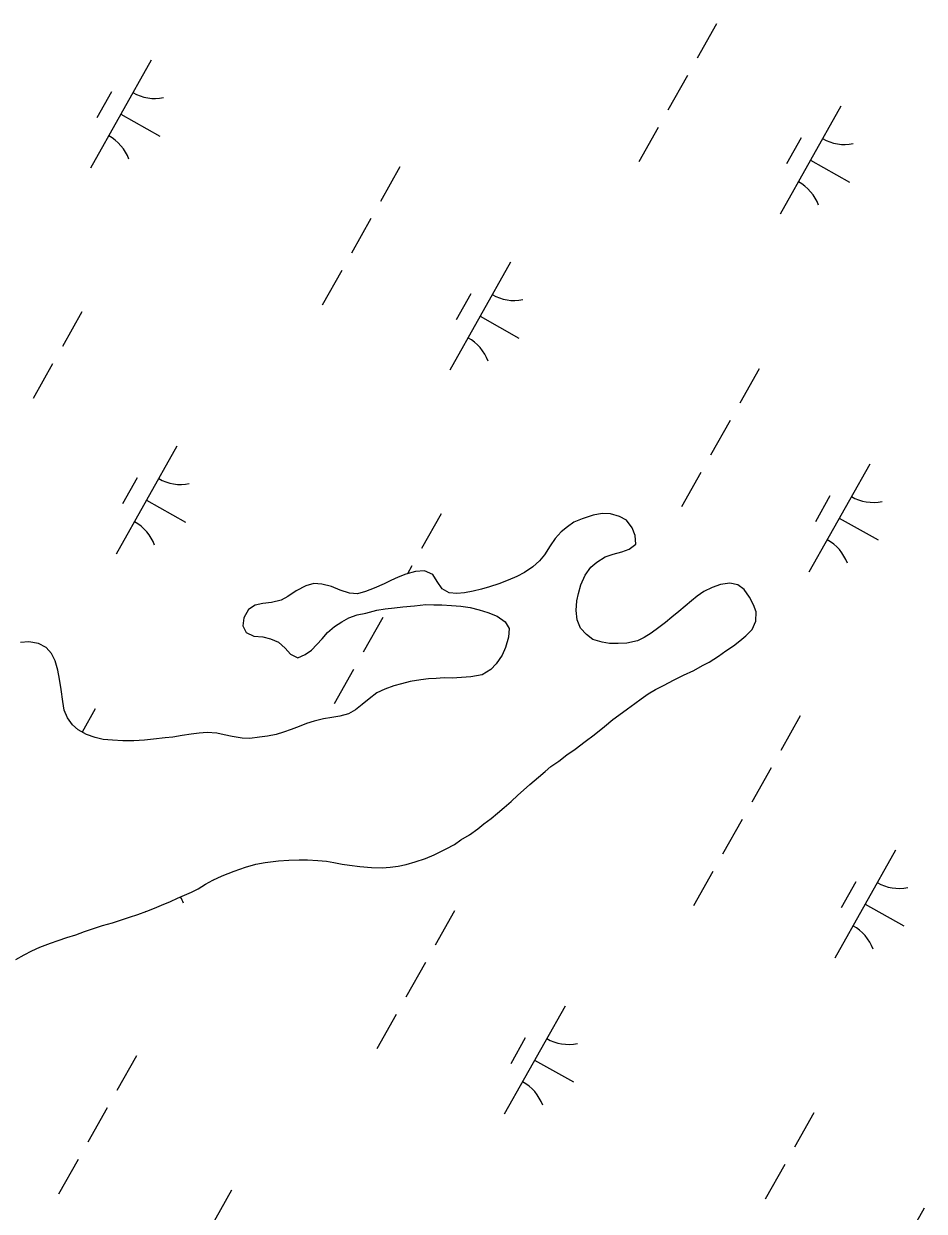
# Model space of a CAD drawing. Extents: x 3913936 to 3933962, y 195330 to 217741.
# Drawn here: x 3920293.2 to 3920656.7, y 203897.9 to 204377.2 of the extents above; entities that cross this region are included whole.
import ezdxf

# ---------------------------------------------------------------- set-up
doc = ezdxf.new("R2010")
doc.units = 0
doc.layers.add('V-WETL-SWMP', color=7, linetype='Continuous')

msp = doc.modelspace()

# ---------------------------------------------------------------- linework, layer by layer
at = {"layer": 'V-WETL-SWMP'}
for p, q in [((3920572.84, 204377.24), (3920564.99, 204363.29)), ((3920344.64, 204362.51), (3920320.13, 204318.93)), ((3920561.07, 204356.31), (3920553.23, 204342.37)), ((3920328.6, 204349.73), (3920322.72, 204339.27)), ((3920332.39, 204340.72), (3920348.08, 204331.9)), ((3920623, 204343.96), (3920598.5, 204300.38)), ((3920549.31, 204335.39), (3920541.47, 204321.45)), ((3920606.97, 204331.18), (3920601.09, 204320.72)), ((3920610.75, 204322.17), (3920626.44, 204313.35)), ((3920445.06, 204319.49), (3920437.22, 204305.54)), ((3920433.3, 204298.57), (3920425.46, 204284.62)), ((3920489.63, 204281), (3920465.13, 204237.42)), ((3920421.54, 204277.65), (3920413.7, 204263.7)), ((3920473.6, 204268.22), (3920467.72, 204257.76)), ((3920316.62, 204260.91), (3920308.78, 204246.96)), ((3920477.38, 204259.21), (3920493.07, 204250.39)), ((3920304.86, 204239.99), (3920297.02, 204226.04)), ((3920590.06, 204237.98), (3920582.22, 204224.03)), ((3920578.29, 204217.06), (3920570.45, 204203.11)), ((3920355.03, 204206.71), (3920330.53, 204163.13)), ((3920634.63, 204199.49), (3920610.13, 204155.91)), ((3920338.99, 204193.93), (3920333.11, 204183.47)), ((3920566.53, 204196.14), (3920558.69, 204182.19)), ((3920342.78, 204184.92), (3920358.47, 204176.1)), ((3920618.6, 204186.71), (3920612.72, 204176.25)), ((3920461.62, 204179.4), (3920453.78, 204165.45)), ((3920518.6, 204177.46), (3920515.25, 204176.01)), ((3920522.98, 204178.92), (3920518.6, 204177.46)), ((3920526.72, 204179.61), (3920522.98, 204178.92)), ((3920529.96, 204179.38), (3920526.72, 204179.61)), ((3920533.72, 204178.38), (3920529.96, 204179.38)), ((3920536.45, 204176.85), (3920533.72, 204178.38)), ((3920622.38, 204177.7), (3920638.07, 204168.88)), ((3920512.68, 204174.17), (3920510.11, 204172.21)), ((3920515.25, 204176.01), (3920512.68, 204174.17)), ((3920538.8, 204173.77), (3920536.45, 204176.85)), ((3920540, 204170.68), (3920538.8, 204173.77)), ((3920507.68, 204169.47), (3920505.64, 204166.48)), ((3920510.11, 204172.21), (3920507.68, 204169.47)), ((3920540.29, 204167.19), (3920540, 204170.68)), ((3920505.64, 204166.48), (3920503.35, 204162.83)), ((3920527.92, 204162.03), (3920531.15, 204163.1)), ((3920531.15, 204163.1), (3920534.63, 204164.03)), ((3920534.63, 204164.03), (3920537.59, 204165.22)), ((3920537.59, 204165.22), (3920540.29, 204167.19)), ((3920449.86, 204158.48), (3920448.04, 204155.24)), ((3920501.43, 204160.49), (3920498.74, 204158.01)), ((3920503.35, 204162.83), (3920501.43, 204160.49)), ((3920522.14, 204157.84), (3920524.45, 204159.93)), ((3920524.45, 204159.93), (3920527.92, 204162.03)), ((3920444.34, 204153.88), (3920441.38, 204152.56)), ((3920447.43, 204155.07), (3920444.34, 204153.88)), ((3920451.3, 204156.14), (3920447.43, 204155.07)), ((3920454.92, 204156.43), (3920451.3, 204156.14)), ((3920458.29, 204154.91), (3920454.92, 204156.43)), ((3920460.13, 204152.09), (3920458.29, 204154.91)), ((3920492.18, 204154.07), (3920488.7, 204152.61)), ((3920495.27, 204155.78), (3920492.18, 204154.07)), ((3920498.74, 204158.01), (3920495.27, 204155.78)), ((3920518.07, 204150.82), (3920519.85, 204154.71)), ((3920519.85, 204154.71), (3920522.14, 204157.84)), ((3920407, 204150.43), (3920403.14, 204148.32)), ((3920410.35, 204151.36), (3920407, 204150.43)), ((3920413.46, 204151), (3920410.35, 204151.36)), ((3920417.48, 204150.13), (3920413.46, 204151)), ((3920420.85, 204148.61), (3920417.48, 204150.13)), ((3920434.68, 204149.39), (3920431.2, 204148.07)), ((3920438.67, 204151.24), (3920434.68, 204149.39)), ((3920441.38, 204152.56), (3920438.67, 204151.24)), ((3920462.1, 204149.13), (3920460.13, 204152.09)), ((3920464.96, 204147.48), (3920462.1, 204149.13)), ((3920478, 204149.02), (3920474.65, 204148.21)), ((3920481.23, 204149.96), (3920478, 204149.02)), ((3920484.96, 204151.15), (3920481.23, 204149.96)), ((3920488.7, 204152.61), (3920484.96, 204151.15)), ((3920517.07, 204147.32), (3920518.07, 204150.82)), ((3920571.1, 204149.76), (3920567.75, 204148.05)), ((3920574.45, 204150.96), (3920571.1, 204149.76)), ((3920578.19, 204151.38), (3920574.45, 204150.96)), ((3920581.43, 204150.76), (3920578.19, 204151.38)), ((3920583.91, 204148.85), (3920581.43, 204150.76)), ((3920586.13, 204145.77), (3920583.91, 204148.85)), ((3920397.1, 204144.64), (3920393.23, 204143.7)), ((3920399.8, 204146.09), (3920397.1, 204144.64)), ((3920403.14, 204148.32), (3920399.8, 204146.09)), ((3920424.74, 204147.36), (3920420.85, 204148.61)), ((3920427.85, 204147.13), (3920424.74, 204147.36)), ((3920431.2, 204148.07), (3920427.85, 204147.13)), ((3920468.06, 204147.25), (3920464.96, 204147.48)), ((3920471.16, 204147.53), (3920468.06, 204147.25)), ((3920474.65, 204148.21), (3920471.16, 204147.53)), ((3920516.1, 204140.46), (3920516.45, 204144.34)), ((3920516.45, 204144.34), (3920517.07, 204147.32)), ((3920562.74, 204144.25), (3920560.18, 204142.16)), ((3920565.05, 204146.21), (3920562.74, 204144.25)), ((3920567.75, 204148.05), (3920565.05, 204146.21)), ((3920587.71, 204142.68), (3920586.13, 204145.77)), ((3920383.94, 204140.77), (3920382.04, 204137.39)), ((3920386.64, 204142.61), (3920383.94, 204140.77)), ((3920389.74, 204143.28), (3920386.64, 204142.61)), ((3920393.23, 204143.7), (3920389.74, 204143.28)), ((3920427.8, 204138.72), (3920431.28, 204139.4)), ((3920431.28, 204139.4), (3920435.67, 204140.61)), ((3920435.67, 204140.61), (3920439.03, 204141.03)), ((3920439.03, 204141.03), (3920442.9, 204141.45)), ((3920442.9, 204141.45), (3920446.26, 204141.87)), ((3920446.26, 204141.87), (3920450.91, 204142.3)), ((3920450.91, 204142.3), (3920455.43, 204142.86)), ((3920455.43, 204142.86), (3920458.67, 204142.76)), ((3920458.67, 204142.76), (3920461.9, 204142.66)), ((3920461.9, 204142.66), (3920465.91, 204142.44)), ((3920465.91, 204142.44), (3920469.66, 204142.22)), ((3920469.66, 204142.22), (3920473.42, 204141.61)), ((3920473.42, 204141.61), (3920477.05, 204140.74)), ((3920477.05, 204140.74), (3920480.55, 204139.61)), ((3920480.55, 204139.61), (3920484.31, 204138.09)), ((3920516.52, 204136.58), (3920516.1, 204140.46)), ((3920557.61, 204140.07), (3920554.79, 204137.71)), ((3920560.18, 204142.16), (3920557.61, 204140.07)), ((3920588.78, 204139.84), (3920587.71, 204142.68)), ((3920588.68, 204136.09), (3920588.78, 204139.84)), ((3920382.04, 204137.39), (3920381.68, 204134.28)), ((3920418.66, 204133.98), (3920421.62, 204135.82)), ((3920421.62, 204135.82), (3920424.45, 204137.4)), ((3920424.45, 204137.4), (3920427.8, 204138.72)), ((3920438.1, 204137.56), (3920430.26, 204123.61)), ((3920484.31, 204138.09), (3920487.57, 204135.79)), ((3920487.57, 204135.79), (3920489.14, 204133.09)), ((3920517.85, 204133.23), (3920516.52, 204136.58)), ((3920552.22, 204135.62), (3920549.52, 204133.53)), ((3920554.79, 204137.71), (3920552.22, 204135.62)), ((3920587.16, 204132.71), (3920588.68, 204136.09)), ((3920381.68, 204134.28), (3920383, 204131.58)), ((3920383, 204131.58), (3920386.11, 204130.06)), ((3920386.11, 204130.06), (3920389.74, 204129.83)), ((3920389.74, 204129.83), (3920392.85, 204128.96)), ((3920413.67, 204129.02), (3920415.84, 204131.5)), ((3920415.84, 204131.5), (3920418.66, 204133.98)), ((3920488.92, 204129.6), (3920487.66, 204125.45)), ((3920489.14, 204133.09), (3920488.92, 204129.6)), ((3920520.33, 204130.67), (3920517.85, 204133.23)), ((3920522.93, 204128.75), (3920520.33, 204130.67)), ((3920546.44, 204131.3), (3920543.62, 204129.46)), ((3920549.52, 204133.53), (3920546.44, 204131.3)), ((3920582.16, 204128.14), (3920584.6, 204130.23)), ((3920584.6, 204130.23), (3920587.16, 204132.71)), ((3920295.23, 204127.79), (3920291.87, 204127.49)), ((3920299.12, 204127.05), (3920295.23, 204127.79)), ((3920302.23, 204125.52), (3920299.12, 204127.05)), ((3920304.46, 204123.09), (3920302.23, 204125.52)), ((3920392.85, 204128.96), (3920395.96, 204127.69)), ((3920395.96, 204127.69), (3920398.7, 204125.26)), ((3920398.7, 204125.26), (3920400.92, 204122.83)), ((3920409.31, 204124.46), (3920411.49, 204126.68)), ((3920411.49, 204126.68), (3920413.67, 204129.02)), ((3920487.66, 204125.45), (3920486.27, 204122.33)), ((3920526.69, 204127.62), (3920522.93, 204128.75)), ((3920529.67, 204127.13), (3920526.69, 204127.62)), ((3920533.16, 204127.04), (3920529.67, 204127.13)), ((3920536.65, 204127.2), (3920533.16, 204127.04)), ((3920540.91, 204128.14), (3920536.65, 204127.2)), ((3920543.62, 204129.46), (3920540.91, 204128.14)), ((3920576.64, 204124.08), (3920579.72, 204126.18)), ((3920579.72, 204126.18), (3920582.16, 204128.14)), ((3920305.91, 204120.13), (3920304.46, 204123.09)), ((3920306.98, 204116.39), (3920305.91, 204120.13)), ((3920400.92, 204122.83), (3920403.78, 204121.3)), ((3920403.78, 204121.3), (3920406.74, 204122.62)), ((3920406.74, 204122.62), (3920409.31, 204124.46)), ((3920486.27, 204122.33), (3920483.84, 204118.95)), ((3920569.83, 204119.62), (3920573.56, 204121.98)), ((3920573.56, 204121.98), (3920576.64, 204124.08)), ((3920307.66, 204112.64), (3920306.98, 204116.39)), ((3920426.34, 204116.63), (3920418.5, 204102.69)), ((3920481.67, 204116.6), (3920478.2, 204114.5)), ((3920483.84, 204118.95), (3920481.67, 204116.6)), ((3920559.53, 204114.35), (3920563.65, 204116.2)), ((3920563.65, 204116.2), (3920567.12, 204118.17)), ((3920567.12, 204118.17), (3920569.83, 204119.62)), ((3920308.34, 204108.51), (3920307.66, 204112.64)), ((3920445.65, 204110.83), (3920442.55, 204110.03)), ((3920449.13, 204111.77), (3920445.65, 204110.83)), ((3920453.52, 204112.46), (3920449.13, 204111.77)), ((3920456.62, 204112.87), (3920453.52, 204112.46)), ((3920459.72, 204113.03), (3920456.62, 204112.87)), ((3920462.95, 204113.19), (3920459.72, 204113.03)), ((3920466.18, 204113.09), (3920462.95, 204113.19)), ((3920469.93, 204113.39), (3920466.18, 204113.09)), ((3920473.68, 204113.68), (3920469.93, 204113.39)), ((3920478.2, 204114.5), (3920473.68, 204113.68)), ((3920551.43, 204110.14), (3920555.67, 204112.38)), ((3920555.67, 204112.38), (3920559.53, 204114.35)), ((3920309.03, 204103.73), (3920308.34, 204108.51)), ((3920435.72, 204107.12), (3920432.64, 204104.76)), ((3920438.94, 204108.7), (3920435.72, 204107.12)), ((3920442.55, 204110.03), (3920438.94, 204108.7)), ((3920542.42, 204104.75), (3920545.25, 204106.72)), ((3920545.25, 204106.72), (3920548.21, 204108.56)), ((3920548.21, 204108.56), (3920551.43, 204110.14)), ((3920309.58, 204100.25), (3920309.03, 204103.73)), ((3920429.82, 204102.41), (3920427.12, 204100.31)), ((3920432.64, 204104.76), (3920429.82, 204102.41)), ((3920536.9, 204100.69), (3920539.85, 204102.92)), ((3920539.85, 204102.92), (3920542.42, 204104.75)), ((3920310.91, 204097.03), (3920309.58, 204100.25)), ((3920312.87, 204094.33), (3920310.91, 204097.03)), ((3920322.08, 204100.73), (3920316.81, 204091.35)), ((3920414.23, 204096.7), (3920410.48, 204095.76)), ((3920417.58, 204097.25), (3920414.23, 204096.7)), ((3920420.81, 204097.8), (3920417.58, 204097.25)), ((3920424.29, 204098.73), (3920420.81, 204097.8)), ((3920427.12, 204100.31), (3920424.29, 204098.73)), ((3920527.66, 204093.62), (3920530.99, 204096.37)), ((3920530.99, 204096.37), (3920533.43, 204098.2)), ((3920533.43, 204098.2), (3920536.9, 204100.69)), ((3920606.62, 204097.89), (3920598.78, 204083.94)), ((3920315.22, 204092.28), (3920312.87, 204094.33)), ((3920318.47, 204090.37), (3920315.22, 204092.28)), ((3920367.21, 204091.22), (3920363.98, 204090.93)), ((3920371.09, 204090.87), (3920367.21, 204091.22)), ((3920397.98, 204091.25), (3920395.02, 204090.32)), ((3920401.08, 204092.44), (3920397.98, 204091.25)), ((3920404.43, 204093.64), (3920401.08, 204092.44)), ((3920407.39, 204094.83), (3920404.43, 204093.64)), ((3920410.48, 204095.76), (3920407.39, 204094.83)), ((3920523.42, 204090.22), (3920527.66, 204093.62)), ((3920321.97, 204089.11), (3920318.47, 204090.37)), ((3920325.21, 204088.37), (3920321.97, 204089.11)), ((3920329.09, 204088.02), (3920325.21, 204088.37)), ((3920333.23, 204087.8), (3920329.09, 204088.02)), ((3920337.63, 204087.84), (3920333.23, 204087.8)), ((3920341.9, 204088.01), (3920337.63, 204087.84)), ((3920345.64, 204088.43), (3920341.9, 204088.01)), ((3920350.29, 204088.99), (3920345.64, 204088.43)), ((3920353.39, 204089.28), (3920350.29, 204088.99)), ((3920357.14, 204089.96), (3920353.39, 204089.28)), ((3920360.75, 204090.51), (3920357.14, 204089.96)), ((3920363.98, 204090.93), (3920360.75, 204090.51)), ((3920374.07, 204090.25), (3920371.09, 204090.87)), ((3920377.31, 204089.5), (3920374.07, 204090.25)), ((3920381.33, 204088.89), (3920377.31, 204089.5)), ((3920384.43, 204088.79), (3920381.33, 204088.89)), ((3920388.31, 204089.22), (3920384.43, 204088.79)), ((3920391.53, 204089.64), (3920388.31, 204089.22)), ((3920395.02, 204090.32), (3920391.53, 204089.64)), ((3920515.72, 204084.46), (3920519.83, 204087.47)), ((3920519.83, 204087.47), (3920523.42, 204090.22)), ((3920509.17, 204079.61), (3920512.38, 204082.1)), ((3920512.38, 204082.1), (3920515.72, 204084.46)), ((3920503.65, 204075.43), (3920505.96, 204077.39)), ((3920505.96, 204077.39), (3920509.17, 204079.61)), ((3920594.86, 204076.97), (3920587.02, 204063.02)), ((3920497.49, 204070.2), (3920500.95, 204073.2)), ((3920500.95, 204073.2), (3920503.65, 204075.43)), ((3920492.62, 204065.88), (3920494.93, 204067.84)), ((3920494.93, 204067.84), (3920497.49, 204070.2)), ((3920487.1, 204060.92), (3920489.93, 204063.27)), ((3920489.93, 204063.27), (3920492.62, 204065.88)), ((3920481.84, 204056.47), (3920484.41, 204058.57)), ((3920484.41, 204058.57), (3920487.1, 204060.92)), ((3920476.45, 204052.28), (3920478.89, 204054.25)), ((3920478.89, 204054.25), (3920481.84, 204056.47)), ((3920583.1, 204056.05), (3920575.26, 204042.1)), ((3920469.64, 204047.82), (3920473.11, 204049.93)), ((3920473.11, 204049.93), (3920476.45, 204052.28)), ((3920458.83, 204041.77), (3920463.73, 204044.15)), ((3920463.73, 204044.15), (3920467.07, 204045.99)), ((3920467.07, 204045.99), (3920469.64, 204047.82)), ((3920645.03, 204043.69), (3920620.53, 204000.11)), ((3920386.85, 204038), (3920390.59, 204038.68)), ((3920390.59, 204038.68), (3920396.01, 204039.38)), ((3920396.01, 204039.38), (3920400.15, 204039.67)), ((3920400.15, 204039.67), (3920404.41, 204039.84)), ((3920404.41, 204039.84), (3920407.78, 204039.74)), ((3920407.78, 204039.74), (3920411.92, 204039.52)), ((3920411.92, 204039.52), (3920415.41, 204039.17)), ((3920415.41, 204039.17), (3920418.39, 204038.68)), ((3920418.39, 204038.68), (3920421.76, 204038.07)), ((3920447.62, 204037.92), (3920451.23, 204038.99)), ((3920451.23, 204038.99), (3920455.36, 204040.32)), ((3920455.36, 204040.32), (3920458.83, 204041.77)), ((3920373.31, 204033.35), (3920378.08, 204035.2)), ((3920378.08, 204035.2), (3920382.72, 204036.79)), ((3920382.72, 204036.79), (3920386.85, 204038)), ((3920421.76, 204038.07), (3920424.74, 204037.58)), ((3920424.74, 204037.58), (3920428.88, 204037.1)), ((3920428.88, 204037.1), (3920433.54, 204036.62)), ((3920433.54, 204036.62), (3920437.81, 204036.54)), ((3920437.81, 204036.54), (3920441.04, 204036.82)), ((3920441.04, 204036.82), (3920444.26, 204037.24)), ((3920444.26, 204037.24), (3920447.62, 204037.92)), ((3920571.34, 204035.13), (3920563.5, 204021.18)), ((3920363.66, 204028.08), (3920366.62, 204029.92)), ((3920366.62, 204029.92), (3920369.58, 204031.5)), ((3920369.58, 204031.5), (3920373.31, 204033.35)), ((3920369.98, 204031.7), (3920370.1, 204031.63)), ((3920628.99, 204030.91), (3920623.11, 204020.45)), ((3920352.46, 204022.93), (3920355.29, 204024.25)), ((3920355.29, 204024.25), (3920358.13, 204025.45)), ((3920358.13, 204025.45), (3920360.96, 204026.77)), ((3920360.96, 204026.77), (3920363.66, 204028.08)), ((3920342.93, 204019.1), (3920346.02, 204020.29)), ((3920346.02, 204020.29), (3920348.85, 204021.48)), ((3920348.85, 204021.48), (3920352.46, 204022.93)), ((3920632.78, 204021.9), (3920648.47, 204013.08)), ((3920329.01, 204014.31), (3920332.62, 204015.51)), ((3920332.62, 204015.51), (3920335.84, 204016.57)), ((3920335.84, 204016.57), (3920339.19, 204017.77)), ((3920339.19, 204017.77), (3920342.93, 204019.1)), ((3920342.28, 204018.86), (3920342.16, 204018.66)), ((3920467.08, 204019.22), (3920459.24, 204005.27)), ((3920314.18, 204009.52), (3920317.66, 204010.84)), ((3920317.66, 204010.84), (3920321.01, 204011.91)), ((3920321.01, 204011.91), (3920325.01, 204013.24)), ((3920325.01, 204013.24), (3920329.01, 204014.31)), ((3920299.75, 204004.47), (3920304, 204006.19)), ((3920304, 204006.19), (3920307.09, 204007.25)), ((3920307.09, 204007.25), (3920310.57, 204008.45)), ((3920310.57, 204008.45), (3920314.18, 204009.52)), ((3920289.96, 203999.59), (3920293.31, 204001.43)), ((3920293.31, 204001.43), (3920296.53, 204003.02)), ((3920296.53, 204003.02), (3920299.75, 204004.47)), ((3920455.32, 203998.3), (3920447.48, 203984.35)), ((3920443.56, 203977.38), (3920435.72, 203963.43)), ((3920511.66, 203980.73), (3920487.16, 203937.15)), ((3920495.62, 203967.95), (3920489.74, 203957.49)), ((3920338.65, 203960.64), (3920330.81, 203946.69)), ((3920499.41, 203958.94), (3920515.1, 203950.12)), ((3920326.89, 203939.72), (3920319.05, 203925.77)), ((3920612.08, 203937.71), (3920604.24, 203923.76)), ((3920315.13, 203918.8), (3920307.29, 203904.85)), ((3920600.32, 203916.79), (3920592.48, 203902.84)), ((3920377.06, 203906.44), (3920352.55, 203862.86)), ((3920656.66, 203899.23), (3920632.16, 203855.64))]:
    msp.add_line(p, q, dxfattribs=at)
for centre, start, end in [((3920346.13, 204364.68), 239.8861, 281.4297), ((3920319.06, 204316.52), 19.8861, 61.4297), ((3920624.49, 204346.13), 239.8861, 281.4297), ((3920597.42, 204297.98), 19.8861, 61.4297), ((3920491.13, 204283.17), 239.8861, 281.4297), ((3920464.06, 204235.02), 19.8861, 61.4297), ((3920356.52, 204208.88), 239.8861, 281.4297), ((3920636.12, 204201.66), 239.8861, 281.4297), ((3920329.45, 204160.73), 19.8861, 61.4297), ((3920609.05, 204153.51), 19.8861, 61.4297), ((3920646.52, 204045.86), 239.8861, 281.4297), ((3920341.08, 204016.26), 19.8861, 28.8777), ((3920619.45, 203997.71), 19.8861, 61.4297), ((3920513.15, 203982.9), 239.8861, 281.4297), ((3920486.08, 203934.75), 19.8861, 61.4297)]:
    msp.add_arc(centre, 17.62, start, end, dxfattribs=at)

doc.saveas('drawing.dxf')
